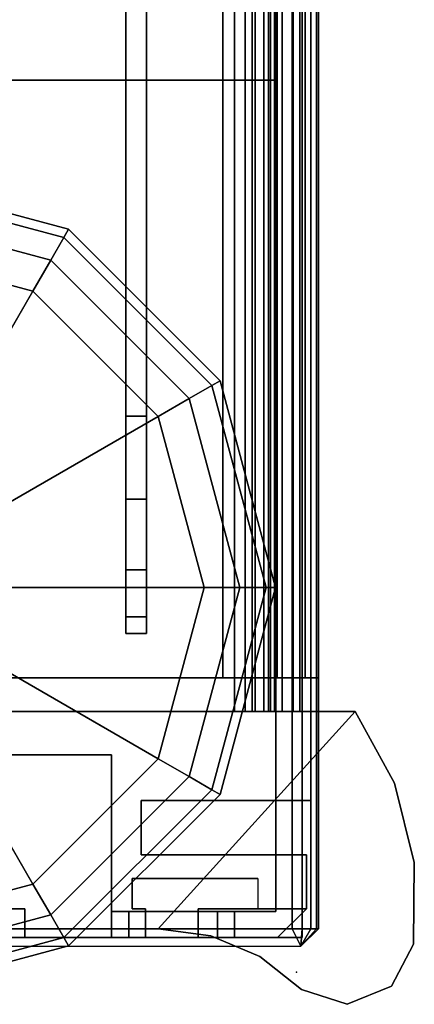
# Model space of a CAD drawing. Header units: inches. Extents: x 10 to 684, y -49 to 81.
# Tile 593 of 656: x 683.012 to 683.919, y -41.401 to -39.136. Entities that reach past the tile are written whole.
import ezdxf

# ---------------------------------------------------------------- set-up
doc = ezdxf.new("R2010")
doc.units = ezdxf.units.IN
doc.header["$MEASUREMENT"] = 0
for name, color, linetype in [('A-FURN-3-NODE', 7, 'Continuous'), ('A-FURN-3-PANEL', 253, 'Continuous'), ('A-FURN-3-PANEL-CORE', 253, 'Continuous'), ('A-FURN-3-PANEL-GLIDE', 250, 'Continuous'), ('A-FURN-3-PANEL-RACE', 252, 'Continuous'), ('A-FURN-3-PANEL-SIDE2', 96, 'Continuous'), ('A-FURN-3-PANEL-SUPPORT', 251, 'Continuous'), ('A-FURN-3-PANEL-TOPCAP', 251, 'Continuous'), ('A-FURN-3-PANEL-TRIM', 252, 'Continuous')]:
    doc.layers.add(name, color=color, linetype=linetype)

# ---------------------------------------------------------------- blocks, each defined once
blk = doc.blocks.new('E2AG-516-F-3D-3')
at = {"layer": 'A-FURN-3-NODE'}
blk.add_point((60, 2), dxfattribs=at)
blk.add_point((60, 2), dxfattribs=at)
at = {"layer": 'A-FURN-3-PANEL'}
for points in [[(2.0526, 1.955, 0.032), (2.0526, 1.955, 1.782), (57.9478, 1.955, 1.782), (57.9478, 1.955, 0.032)], [(2.0526, 1.955, 1.782), (2.0526, 0.045, 1.782), (57.9478, 0.045, 1.782), (57.9478, 1.955, 1.782)], [(57.9478, 1.955, 0.032), (57.9478, 0.045, 0.032), (2.0526, 0.045, 0.032), (2.0526, 1.955, 0.032)], [(2.0526, 1.955, 14.3491), (2.0526, 1.955, 16.0991), (57.9478, 1.955, 16.0991), (57.9478, 1.955, 14.3491)], [(2.0526, 1.955, 16.0991), (2.0526, 0.045, 16.0991), (57.9478, 0.045, 16.0991), (57.9478, 1.955, 16.0991)], [(57.9478, 1.955, 14.3491), (57.9478, 0.045, 14.3491), (2.0526, 0.045, 14.3491), (2.0526, 1.955, 14.3491)], [(57.9478, 1.955, 0.032), (57.9478, 0.045, 0.032), (57.9478, 0.045, 16.0991), (57.9478, 1.955, 16.0991)], [(57.9478, 1.955, 16.0991), (59.3228, 1.955, 16.0991), (59.3228, 1.955, 0.032), (57.9478, 1.955, 0.032)], [(57.9478, 0.045, 16.0991), (59.3228, 0.045, 16.0991), (59.3228, 1.955, 16.0991), (57.9478, 1.955, 16.0991)], [(59.3228, 0.045, 0.032), (57.9478, 0.045, 0.032), (57.9478, 1.955, 0.032), (59.3228, 1.955, 0.032)], [(57.9478, 1.955, 1.782), (57.9478, 0.045, 1.782), (57.9478, 0.045, 0.032), (57.9478, 1.955, 0.032)], [(57.9478, 1.955, 16.0991), (57.9478, 0.045, 16.0991), (57.9478, 0.045, 14.3491), (57.9478, 1.955, 14.3491)], [(59.3228, 0.045, 0.032), (59.3228, 1.955, 0.032), (59.3228, 1.955, 16.0991), (59.3228, 0.045, 16.0991)]]:
    blk.add_3dface(points, dxfattribs=at)
at = {"layer": 'A-FURN-3-PANEL-SUPPORT'}
for points, invisible_edges in [([(57.4304, 1.655, 0.032), (57.4304, 1.607, 0.032), (58.7204, 1.607, 0.032), (58.7204, 1.655, 0.032)], 1), ([(58.7204, 1.607, -9.718), (57.4304, 1.607, -9.718), (57.4304, 1.655, -9.718), (58.7204, 1.655, -9.718)], 2), ([(58.9117, 1.655, -9.6799), (58.7204, 1.655, -9.718), (58.7204, 1.655, 0.032), (58.9117, 1.655, -0.0061)], 10), ([(59.0739, 1.655, -9.5716), (58.9117, 1.655, -9.6799), (58.9117, 1.655, -0.0061), (59.0739, 1.655, -0.1144)], 10), ([(59.1823, 1.655, -9.4093), (59.0739, 1.655, -9.5716), (59.0739, 1.655, -0.1144), (59.1823, 1.655, -0.2767)], 10), ([(59.2204, 1.655, -9.218), (59.1823, 1.655, -9.4093), (59.1823, 1.655, -0.2767), (59.2204, 1.655, -0.468)], 2), ([(58.7204, 1.607, -9.718), (58.9117, 1.607, -9.6799), (58.9117, 1.607, -0.0061), (58.7204, 1.607, 0.032)], 10), ([(58.9117, 1.607, -9.6799), (59.0739, 1.607, -9.5716), (59.0739, 1.607, -0.1144), (58.9117, 1.607, -0.0061)], 10), ([(59.0739, 1.607, -9.5716), (59.1823, 1.607, -9.4093), (59.1823, 1.607, -0.2767), (59.0739, 1.607, -0.1144)], 10), ([(59.1823, 1.607, -9.4093), (59.2204, 1.607, -9.218), (59.2204, 1.607, -0.468), (59.1823, 1.607, -0.2767)], 8)]:
    blk.add_3dface(points, dxfattribs=dict(at, invisible_edges=invisible_edges))
for points in [[(57.4304, 1.655, 0.032), (58.7204, 1.655, 0.032), (58.7204, 1.655, -9.718), (57.4304, 1.655, -9.718)], [(59.2204, 1.607, -9.218), (59.2204, 1.655, -9.218), (59.2204, 1.655, -0.468), (59.2204, 1.607, -0.468)], [(57.4304, 1.607, -9.718), (58.7204, 1.607, -9.718), (58.7204, 1.607, 0.032), (57.4304, 1.607, 0.032)]]:
    blk.add_3dface(points, dxfattribs=at)
at = {"layer": 'A-FURN-3-PANEL-TOPCAP'}
for points in [[(0.1, 2.05, 15.994), (0.1, 2.05, 16.445), (59.9, 2.05, 16.445), (59.9, 2.05, 15.994)], [(59.9, 2.05, 16.445), (59.94, 2.01, 16.465), (59.94, 2.01, 15.994), (59.9, 2.05, 15.994)], [(59.94, 2.01, 16.465), (59.9, 1.99, 16.505), (59.9, 0.01, 16.505), (59.94, -0.01, 16.465)], [(0.1, 0.01, 16.505), (59.9, 0.01, 16.505), (59.9, 1.99, 16.505), (0.1, 1.99, 16.505)]]:
    blk.add_3dface(points, dxfattribs=at)
for points, invisible_edges in [([(59.9, 2.05, 15.994), (59.9, -0.05, 15.994), (0.1, -0.05, 15.994), (0.1, 2.05, 15.994)], 5), ([(59.9, 2.05, 15.994), (59.94, 2.01, 15.994), (59.94, -0.01, 15.994), (59.9, -0.05, 15.994)], 10), ([(59.94, 2.01, 15.994), (59.94, 2.01, 16.465), (59.94, -0.01, 16.465), (59.94, -0.01, 15.994)], 2)]:
    blk.add_3dface(points, dxfattribs=dict(at, invisible_edges=invisible_edges))
at = {"layer": 'A-FURN-3-PANEL-TRIM'}
for points, invisible_edges in [([(59.3224, 1.99, 0.137), (59.3224, 2.05, 0.137), (59.3224, 2.02, 0.167), (59.3224, 1.99, 0.137)], 1), ([(59.3224, 1.99, -0.287), (59.3224, 2.05, -0.287), (59.3224, 2.05, 0.137), (59.3224, 1.99, 0.137)], 13), ([(59.3224, 1.99, -0.287), (59.3224, 2.02, -0.317), (59.3224, 2.05, -0.287)], 8), ([(59.605, 2.0328, 15.994), (59.3224, 2.0328, 15.994), (59.3224, -0.0328, 15.994), (59.605, -0.0328, 15.994)], 8), ([(59.7299, 2.0228, 15.994), (59.7845, 1.9109, 15.994), (59.8543, 1.9109, 15.994), (59.8543, 2.0228, 15.994)], 3), ([(59.7299, -0.0228, 15.994), (59.7845, 0.0891, 15.994), (59.7845, 1.9109, 15.994), (59.7299, 2.0228, 15.994)], 15), ([(59.3224, 1.83, 0.032), (59.3224, 1.83, -0.028), (59.3224, 1.99, -0.028), (59.3224, 1.99, 0.032)], 4), ([(59.8543, 1.9109, 0.032), (59.8543, 1.9109, 15.994), (59.7845, 1.9109, 15.994), (59.7845, 1.9109, 0.032)], 2), ([(59.7299, 1.6426, 15.994), (59.605, 1.6426, 15.994), (59.605, 0.3574, 15.994), (59.7299, 0.3574, 15.994)], 10), ([(59.9198, 1.6527, 15.994), (59.8543, 1.6527, 15.994), (59.8543, 1.375, 15.994), (59.9198, 1.375, 15.994)], 2), ([(59.9198, 1.375, 13.844), (59.9198, 0.625, 13.844), (59.9198, 0.3473, 0.032), (59.9198, 1.6527, 0.032)], 10), ([(59.9198, 1.6527, 0.032), (59.9198, 1.6527, 15.994), (59.9198, 1.375, 13.844)], 10), ([(59.9198, 1.6527, 15.994), (59.9198, 1.375, 15.994), (59.9198, 1.375, 13.844), (59.9198, 1.6527, 15.994)], 4), ([(59.8543, 1.6218, 15.994), (59.7845, 1.6218, 15.994), (59.7845, 0.3782, 15.994), (59.8543, 0.3782, 15.994)], 10)]:
    blk.add_3dface(points, dxfattribs=dict(at, invisible_edges=invisible_edges))
for points in [[(59.3224, 1.955, 15.994), (59.3224, 2.0328, 15.994), (59.3224, 2.0328, 0.032), (59.3224, 1.955, 0.032)], [(59.3224, 2.0328, 0.032), (59.3224, 2.0328, 15.994), (59.605, 2.0328, 15.994), (59.605, 2.0328, 0.032)], [(59.605, 1.6426, 0.032), (59.605, 2.0328, 0.032), (59.605, 2.0328, 15.994), (59.605, 1.6426, 15.994)], [(59.7299, 2.0228, 0.032), (59.7299, 2.0228, 15.994), (59.8543, 2.0228, 15.994), (59.8543, 2.0228, 0.032)], [(59.7299, 2.0228, 0.032), (59.7299, 1.6426, 0.032), (59.7299, 1.6426, 15.994), (59.7299, 2.0228, 15.994)], [(59.8543, 2.0228, 0.032), (59.8543, 2.0228, 15.994), (59.9198, 1.956, 15.994), (59.9198, 1.956, 0.032)], [(59.8543, 2.0228, 0.032), (59.8543, 2.0228, 15.994), (59.9198, 1.956, 15.994), (59.9198, 1.956, 0.032)], [(59.8543, 2.0228, 15.994), (59.8543, 1.7737, 15.994), (59.9198, 1.7737, 15.994), (59.9198, 1.956, 15.994)], [(59.9198, 1.7737, 0.032), (59.9198, 1.956, 0.032), (59.9198, 1.956, 15.994), (59.9198, 1.7737, 15.994)], [(59.7845, 1.6218, 0.032), (59.7845, 1.9109, 0.032), (59.7845, 1.9109, 15.994), (59.7845, 1.6218, 15.994)], [(59.8543, 1.9109, 0.032), (59.8543, 1.7737, 0.032), (59.8543, 1.7737, 15.994), (59.8543, 1.9109, 15.994)], [(59.9198, 1.7737, 0.032), (59.9198, 1.7737, 15.994), (59.8543, 1.7737, 15.994), (59.8543, 1.7737, 0.032)], [(59.605, 1.6426, 0.032), (59.605, 1.6426, 15.994), (59.7299, 1.6426, 15.994), (59.7299, 1.6426, 0.032)], [(59.8543, 1.6527, 0.032), (59.8543, 1.6218, 0.032), (59.8543, 1.6218, 15.994), (59.8543, 1.6527, 15.994)], [(59.8543, 1.6527, 0.032), (59.8543, 1.6527, 15.994), (59.9198, 1.6527, 15.994), (59.9198, 1.6527, 0.032)], [(59.7845, 1.6218, 0.032), (59.7845, 1.6218, 15.994), (59.8543, 1.6218, 15.994), (59.8543, 1.6218, 0.032)], [(59.9198, 1.375, 15.994), (59.8543, 1.375, 15.994), (59.8543, 1.375, 13.844), (59.9198, 1.375, 13.844)], [(59.9198, 1.375, 13.844), (59.8543, 1.375, 13.844), (59.8543, 0.625, 13.844), (59.9198, 0.625, 13.844)], [(59.8543, 0.625, 15.994), (59.8543, 0.625, 13.844), (59.8543, 1.375, 13.844), (59.8543, 1.375, 15.994)]]:
    blk.add_3dface(points, dxfattribs=at)
at = {"layer": 'A-FURN-3-PANEL-SUPPORT'}
mesh = blk.add_polymesh((2, 5), dxfattribs=at)
for k, corner in enumerate([(59.2204, 1.607, -9.218), (59.1823, 1.607, -9.4093), (59.0739, 1.607, -9.5716), (58.9117, 1.607, -9.6799), (58.7204, 1.607, -9.718), (59.2204, 1.655, -9.218), (59.1823, 1.655, -9.4093), (59.0739, 1.655, -9.5716), (58.9117, 1.655, -9.6799), (58.7204, 1.655, -9.718)]):
    mesh.set_mesh_vertex(divmod(k, 5), corner)
mesh = blk.add_polymesh((2, 5), dxfattribs=at)
for k, corner in enumerate([(59.2204, 1.655, -0.468), (59.1823, 1.655, -0.2767), (59.0739, 1.655, -0.1144), (58.9117, 1.655, -0.0061), (58.7204, 1.655, 0.032), (59.2204, 1.607, -0.468), (59.1823, 1.607, -0.2767), (59.0739, 1.607, -0.1144), (58.9117, 1.607, -0.0061), (58.7204, 1.607, 0.032)]):
    mesh.set_mesh_vertex(divmod(k, 5), corner)
at = {"layer": 'A-FURN-3-PANEL-TOPCAP'}
mesh = blk.add_polymesh((2, 5), dxfattribs=at)
for k, corner in enumerate([(59.9, 1.99, 16.505), (59.9, 2.013, 16.5004), (59.9, 2.0324, 16.4874), (59.9, 2.0454, 16.468), (59.9, 2.05, 16.445), (0.1, 1.99, 16.505), (0.1, 2.013, 16.5004), (0.1, 2.0324, 16.4874), (0.1, 2.0454, 16.468), (0.1, 2.05, 16.445)]):
    mesh.set_mesh_vertex(divmod(k, 5), corner)
mesh = blk.add_polymesh((2, 5), dxfattribs=at)
for k, corner in enumerate([(59.94, 2.01, 16.465), (59.94, 2.01, 16.465), (59.94, 2.01, 16.465), (59.94, 2.01, 16.465), (59.94, 2.01, 16.465), (59.9, 1.99, 16.505), (59.9, 2.013, 16.5004), (59.9, 2.0324, 16.4874), (59.9, 2.0454, 16.468), (59.9, 2.05, 16.445)]):
    mesh.set_mesh_vertex(divmod(k, 5), corner)
at = {"layer": 'A-FURN-3-PANEL-TRIM'}
mesh = blk.add_polymesh((2, 10), dxfattribs=dict(at, n_close=True))
for k, corner in enumerate([(0.6776, 1.83, -0.028), (0.6776, 1.99, -0.028), (0.6776, 1.99, -0.287), (0.6776, 2.02, -0.317), (0.6776, 2.05, -0.287), (0.6776, 2.05, 0.137), (0.6776, 2.02, 0.167), (0.6776, 1.99, 0.137), (0.6776, 1.99, 0.032), (0.6776, 1.83, 0.032), (59.3224, 1.83, -0.028), (59.3224, 1.99, -0.028), (59.3224, 1.99, -0.287), (59.3224, 2.02, -0.317), (59.3224, 2.05, -0.287), (59.3224, 2.05, 0.137), (59.3224, 2.02, 0.167), (59.3224, 1.99, 0.137), (59.3224, 1.99, 0.032), (59.3224, 1.83, 0.032)]):
    mesh.set_mesh_vertex(divmod(k, 10), corner)
blk = doc.blocks.new('E2MN-530-B-3D-3')
at = {"layer": 'A-FURN-3-NODE'}
for p in [(60, 2), (60, 2, 31.663)]:
    blk.add_point(p, dxfattribs=at)
at = {"layer": 'A-FURN-3-PANEL-CORE'}
for points in [[(0.6776, 1.955, 31.7401), (0.6776, 0.045, 31.7401), (59.3228, 0.045, 31.7401), (59.3224, 1.955, 31.7401)], [(0.6776, 0.045, 4.2397), (0.6776, 1.955, 4.2397), (59.3224, 1.955, 4.2397), (59.3224, 0.045, 4.2397)], [(59.3224, 0.045, 4.2397), (59.3224, 1.955, 4.2397), (59.3224, 1.955, 31.7401), (59.3228, 0.045, 31.7401)]]:
    blk.add_3dface(points, dxfattribs=at)
at = {"layer": 'A-FURN-3-PANEL-RACE'}
for points, invisible_edges in [([(59.92, 2.0125, 3.515), (59.92, 2.0125, 0.3962), (0.08, 2.0125, 0.3962), (0.08, 2.0125, 3.515)], 8), ([(0.08, 1.5745, 0.3962), (0.08, 2.0125, 0.3962), (59.5, 1.5745, 0.3962), (0.5, 1.5745, 0.3962)], 6), ([(0.08, 2.0125, 0.3962), (59.92, 2.0125, 0.3962), (59.92, 1.5745, 0.3962), (59.5, 1.5745, 0.3962)], 8), ([(59.4, 2.0125, 4.0847), (59.4, 2.0125, 3.515), (0.6, 2.0125, 3.515), (0.6, 2.0125, 4.0847)], 2), ([(59.4, 2.0125, 3.515), (59.4, 2.0125, 4.0847), (59.4, 1.9525, 4.0847), (59.4, 1.9525, 3.515)], 2), ([(59.92, 2.0125, 3.515), (59.4, 2.0125, 3.515), (59.4, 1.9525, 3.515), (59.86, 1.9525, 3.515)], 8), ([(59.4, 1.9525, 4.0847), (59.4, 2.0125, 4.0847), (59.4, 2.0072, 4.1248), (59.4, 1.9493, 4.1093)], 5), ([(59.4, 1.9493, 4.1093), (59.4, 2.0072, 4.1248), (59.4, 1.9918, 4.1622), (59.4, 1.9398, 4.1322)], 5), ([(59.92, 1.5745, 3.515), (59.92, 2.0125, 3.515), (59.86, 1.9525, 3.515), (59.86, 1.5745, 3.515)], 2), ([(59.92, 1.8575, 1.4986), (59.92, 2.0125, 0.3962), (59.92, 2.0125, 3.515), (59.92, 1.8575, 3.1951)], 5), ([(59.92, 1.5745, 0.3962), (59.92, 2.0125, 0.3962), (59.92, 1.8575, 1.4986), (59.92, 1.8181, 1.4986)], 10), ([(59.92, 1.8575, 3.1951), (59.92, 2.0125, 3.515), (59.92, 1.5745, 3.515), (59.92, 1.5745, 3.245)], 1), ([(59.4, 1.9398, 4.1322), (59.4, 1.9918, 4.1622), (59.4, 1.9671, 4.1943), (59.4, 1.9247, 4.1519)], 5), ([(59.86, 1.9525, 3.515), (0.14, 1.9525, 3.515), (0.14, 1.9525, 0.4562), (59.86, 1.9525, 0.4562)], 1), ([(59.5, 1.5745, 0.4562), (0.14, 1.9525, 0.4562), (0.14, 1.5745, 0.4562), (0.5, 1.5745, 0.4562)], 9), ([(59.86, 1.5745, 0.4562), (59.86, 1.9525, 0.4562), (0.14, 1.9525, 0.4562), (59.5, 1.5745, 0.4562)], 4), ([(59.4, 1.9525, 4.0847), (0.6, 1.9525, 4.0847), (0.6, 1.9525, 3.515), (59.4, 1.9525, 3.515)], 4), ([(59.4, 1.9247, 4.1519), (59.4, 1.9671, 4.1943), (59.4, 1.935, 4.2189), (59.4, 1.905, 4.1669)], 5), ([(59.86, 1.8575, 1.4986), (59.86, 1.8575, 3.1951), (59.86, 1.9525, 3.515), (59.86, 1.9525, 0.4562)], 10), ([(59.86, 1.8181, 1.4986), (59.86, 1.8575, 1.4986), (59.86, 1.9525, 0.4562), (59.86, 1.5745, 0.4562)], 10), ([(59.86, 1.5745, 3.245), (59.86, 1.5745, 3.515), (59.86, 1.9525, 3.515), (59.86, 1.8575, 3.1951)], 4), ([(59.4, 1.905, 4.1669), (59.4, 1.935, 4.2189), (59.4, 1.8976, 4.2344), (59.4, 1.8821, 4.1764)], 5), ([(59.4, 1.8821, 4.1764), (59.4, 1.8976, 4.2344), (59.4, 1.8575, 4.2397), (59.4, 1.8575, 4.1797)], 1), ([(59.86, 1.614, 1.7894), (59.86, 1.8181, 1.4986), (59.86, 1.5745, 0.4562), (59.86, 1.5745, 1.7894)], 2), ([(59.92, 1.5745, 1.7894), (59.92, 1.5745, 0.3962), (59.92, 1.8181, 1.4986), (59.92, 1.614, 1.7894)], 2), ([(0.5, 1.2625, 0.3962), (0.5, 1.5745, 0.3962), (57.902, 1.2625, 0.3962), (2.098, 1.2625, 0.3962)], 6), ([(57.902, 1.2625, 0.3962), (0.5, 1.5745, 0.3962), (59.5, 1.5745, 0.3962), (59.5, 1.2625, 0.3962)], 3), ([(57.902, 1.2625, 0.4562), (0.5, 1.5745, 0.4562), (0.5, 1.2625, 0.4562), (2.098, 1.2625, 0.4562)], 9), ([(59.5, 1.5745, 0.4562), (0.5, 1.5745, 0.4562), (57.902, 1.2625, 0.4562), (59.5, 1.2625, 0.4562)], 3), ([(59.92, 1.5745, 0.3962), (59.86, 1.5745, 0.4562), (59.5, 1.5745, 0.4562), (59.5, 1.5745, 0.3962)], 1), ([(59.92, 1.5745, 1.7894), (59.86, 1.5745, 1.7894), (59.86, 1.5745, 0.4562), (59.92, 1.5745, 0.3962)], 4)]:
    blk.add_3dface(points, dxfattribs=dict(at, invisible_edges=invisible_edges))
for points in [[(59.4, 1.8575, 4.1797), (59.4, 1.8575, 4.2397), (0.6, 1.8575, 4.2397), (0.6, 1.8575, 4.1797)], [(59.92, 1.8575, 1.4986), (59.92, 1.8575, 3.1951), (59.86, 1.8575, 3.1951), (59.86, 1.8575, 1.4986)], [(59.92, 1.8575, 1.4986), (59.86, 1.8575, 1.4986), (59.86, 1.8181, 1.4986), (59.92, 1.8181, 1.4986)], [(59.92, 1.8575, 3.1951), (59.92, 1.5745, 3.245), (59.86, 1.5745, 3.245), (59.86, 1.8575, 3.1951)], [(59.92, 1.8181, 1.4986), (59.86, 1.8181, 1.4986), (59.86, 1.614, 1.7894), (59.92, 1.614, 1.7894)], [(59.92, 1.614, 1.7894), (59.86, 1.614, 1.7894), (59.86, 1.5745, 1.7894), (59.92, 1.5745, 1.7894)], [(59.5, 1.5745, 0.3962), (59.5, 1.5745, 0.4562), (59.5, 1.2625, 0.4562), (59.5, 1.2625, 0.3962)], [(59.92, 1.5745, 3.245), (59.92, 1.5745, 3.515), (59.86, 1.5745, 3.515), (59.86, 1.5745, 3.245)]]:
    blk.add_3dface(points, dxfattribs=at)
at = {"layer": 'A-FURN-3-PANEL-SIDE2'}
blk.add_3dface([(59.3224, 1.955, 31.7401), (59.3224, 1.955, 4.2397), (0.6776, 1.955, 4.2397), (0.6776, 1.955, 31.7401)], dxfattribs=at)
at = {"layer": 'A-FURN-3-PANEL-TOPCAP'}
for points in [[(0.1, 2.05, 31.635), (0.1, 2.05, 32.086), (59.9, 2.05, 32.086), (59.9, 2.05, 31.635)], [(59.9, 2.05, 32.086), (59.94, 2.01, 32.106), (59.94, 2.01, 31.635), (59.9, 2.05, 31.635)], [(59.94, 2.01, 32.106), (59.9, 1.99, 32.146), (59.9, 0.01, 32.146), (59.94, -0.01, 32.106)], [(0.1, 0.01, 32.146), (59.9, 0.01, 32.146), (59.9, 1.99, 32.146), (0.1, 1.99, 32.146)]]:
    blk.add_3dface(points, dxfattribs=at)
for points, invisible_edges in [([(59.9, 2.05, 31.635), (59.9, -0.05, 31.635), (0.1, -0.05, 31.635), (0.1, 2.05, 31.635)], 5), ([(59.9, 2.05, 31.635), (59.94, 2.01, 31.635), (59.94, -0.01, 31.635), (59.9, -0.05, 31.635)], 10), ([(59.94, 2.01, 31.635), (59.94, 2.01, 32.106), (59.94, -0.01, 32.106), (59.94, -0.01, 31.635)], 2)]:
    blk.add_3dface(points, dxfattribs=dict(at, invisible_edges=invisible_edges))
at = {"layer": 'A-FURN-3-PANEL-TRIM'}
for points, invisible_edges in [([(59.7471, 2.2706, 3.5747), (59.935, 2.269, 3.5747), (59.4, 2.1348, 3.5747), (59.5649, 2.2249, 3.5747)], 2), ([(59.4, 2.1348, 3.8013), (59.935, 2.269, 3.8013), (59.7471, 2.2706, 3.8013), (59.5649, 2.2249, 3.8013)], 1), ([(59.7471, 2.2706, 4.013), (59.935, 2.269, 4.013), (59.4, 2.1348, 4.013), (59.5649, 2.2249, 4.013)], 2), ([(59.4, 2.1348, 4.2397), (59.935, 2.269, 4.2397), (59.7471, 2.2706, 4.2397), (59.5649, 2.2249, 4.2397)], 1), ([(60.0322, 2.2178, 3.5747), (60.0735, 2.1159, 3.5747), (59.4, 2.1348, 3.5747), (59.935, 2.269, 3.5747)], 6), ([(59.4, 2.1348, 3.8013), (60.0735, 2.1159, 3.8013), (60.0322, 2.2178, 3.8013), (59.935, 2.269, 3.8013)], 9), ([(60.0322, 2.2178, 4.013), (60.0735, 2.1159, 4.013), (59.4, 2.1348, 4.013), (59.935, 2.269, 4.013)], 6), ([(59.4, 2.1348, 4.2397), (60.0735, 2.1159, 4.2397), (60.0322, 2.2178, 4.2397), (59.935, 2.269, 4.2397)], 9), ([(59.9, 1.6815, 3.5747), (59.9, 0.3185, 3.5747), (59.4, 0.3185, 3.5747), (59.4, 2.1348, 3.5747)], 10), ([(60.0395, 2.0114, 3.5747), (59.9639, 1.9153, 3.5747), (59.4, 2.1348, 3.5747), (60.0735, 2.1159, 3.5747)], 6), ([(59.9163, 1.8027, 3.5747), (59.9, 1.6815, 3.5747), (59.4, 2.1348, 3.5747), (59.9639, 1.9153, 3.5747)], 6), ([(59.4, 2.1348, 3.8013), (59.9639, 1.9153, 3.8013), (60.0395, 2.0114, 3.8013), (60.0735, 2.1159, 3.8013)], 9), ([(59.4, 2.1348, 3.8013), (59.9, 1.6815, 3.8013), (59.9163, 1.8027, 3.8013), (59.9639, 1.9153, 3.8013)], 9), ([(60.0395, 2.0114, 4.013), (59.9639, 1.9153, 4.013), (59.4, 2.1348, 4.013), (60.0735, 2.1159, 4.013)], 6), ([(59.9163, 1.8027, 4.013), (59.9, 1.6815, 4.013), (59.4, 2.1348, 4.013), (59.9639, 1.9153, 4.013)], 6), ([(59.4, 0.3185, 4.2397), (59.9, 0.3185, 4.2397), (59.9, 1.6815, 4.2397), (59.4, 2.1348, 4.2397)], 5), ([(59.4, 2.1348, 4.2397), (59.9639, 1.9153, 4.2397), (60.0395, 2.0114, 4.2397), (60.0735, 2.1159, 4.2397)], 9), ([(59.4, 2.1348, 4.2397), (59.9, 1.6815, 4.2397), (59.9163, 1.8027, 4.2397), (59.9639, 1.9153, 4.2397)], 9), ([(59.605, 2.0328, 31.635), (59.3224, 2.0328, 31.635), (59.3224, -0.0328, 31.635), (59.605, -0.0328, 31.635)], 8), ([(59.7299, 2.0228, 31.635), (59.7845, 1.9109, 31.635), (59.8543, 1.9109, 31.635), (59.8543, 2.0228, 31.635)], 3), ([(59.8543, 1.9109, 4.2397), (59.8543, 1.9109, 31.635), (59.7845, 1.9109, 31.635), (59.7845, 1.9109, 4.2397)], 2), ([(59.7299, 1.6426, 31.635), (59.605, 1.6426, 31.635), (59.605, 0.3574, 31.635), (59.7299, 0.3574, 31.635)], 10), ([(59.8543, 0.3473, 31.635), (59.9198, 0.3473, 31.635), (59.9198, 1.6527, 31.635), (59.8543, 1.6527, 31.635)], 8), ([(59.8543, 1.6218, 31.635), (59.7845, 1.6218, 31.635), (59.7845, 0.3782, 31.635), (59.8543, 0.3782, 31.635)], 10)]:
    blk.add_3dface(points, dxfattribs=dict(at, invisible_edges=invisible_edges))
for points in [[(59.4, 0.3185, 4.2397), (59.4, 2.1348, 4.2397), (59.4, 2.1348, 3.5747), (59.4, 0.3185, 3.5747)], [(59.4, 2.1348, 4.013), (59.9, 1.6815, 4.013), (59.9, 1.6815, 3.8013), (59.4, 2.1348, 3.8013)], [(59.3224, 1.955, 31.635), (59.3224, 2.0328, 31.635), (59.3224, 2.0328, 4.2397), (59.3224, 1.955, 4.2397)], [(59.3224, 2.0328, 4.2397), (59.3224, 2.0328, 31.635), (59.605, 2.0328, 31.635), (59.605, 2.0328, 4.2397)], [(59.605, 1.6426, 4.2397), (59.605, 2.0328, 4.2397), (59.605, 2.0328, 31.635), (59.605, 1.6426, 31.635)], [(59.7299, 2.0228, 4.2397), (59.7299, 2.0228, 31.635), (59.8543, 2.0228, 31.635), (59.8543, 2.0228, 4.2397)], [(59.7299, 2.0228, 4.2397), (59.7299, 1.6426, 4.2397), (59.7299, 1.6426, 31.635), (59.7299, 2.0228, 31.635)], [(59.8543, 2.0228, 4.2397), (59.8543, 2.0228, 31.635), (59.9198, 1.956, 31.635), (59.9198, 1.956, 4.2397)], [(59.8543, 2.0228, 4.2397), (59.8543, 2.0228, 31.635), (59.9198, 1.956, 31.635), (59.9198, 1.956, 4.2397)], [(59.8543, 2.0228, 31.635), (59.8543, 1.7737, 31.635), (59.9198, 1.7737, 31.635), (59.9198, 1.956, 31.635)], [(59.9198, 1.7737, 4.2397), (59.9198, 1.956, 4.2397), (59.9198, 1.956, 31.635), (59.9198, 1.7737, 31.635)], [(59.7845, 1.6218, 4.2397), (59.7845, 1.9109, 4.2397), (59.7845, 1.9109, 31.635), (59.7845, 1.6218, 31.635)], [(59.8543, 1.9109, 4.2397), (59.8543, 1.7737, 4.2397), (59.8543, 1.7737, 31.635), (59.8543, 1.9109, 31.635)], [(59.9198, 1.7737, 4.2397), (59.9198, 1.7737, 31.635), (59.8543, 1.7737, 31.635), (59.8543, 1.7737, 4.2397)], [(59.9, 0.3185, 4.2397), (59.9, 0.3185, 3.5747), (59.9, 1.6815, 3.5747), (59.9, 1.6815, 4.2397)], [(59.605, 1.6426, 4.2397), (59.605, 1.6426, 31.635), (59.7299, 1.6426, 31.635), (59.7299, 1.6426, 4.2397)], [(59.8543, 1.6527, 4.2397), (59.8543, 1.6218, 4.2397), (59.8543, 1.6218, 31.635), (59.8543, 1.6527, 31.635)], [(59.8543, 1.6527, 4.2397), (59.8543, 1.6527, 31.635), (59.9198, 1.6527, 31.635), (59.9198, 1.6527, 4.2397)], [(59.9198, 0.3473, 31.635), (59.9198, 0.3473, 4.2397), (59.9198, 1.6527, 4.2397), (59.9198, 1.6527, 31.635)], [(59.7845, 1.6218, 4.2397), (59.7845, 1.6218, 31.635), (59.8543, 1.6218, 31.635), (59.8543, 1.6218, 4.2397)]]:
    blk.add_3dface(points, dxfattribs=at)
at = {"layer": 'A-FURN-3-PANEL-GLIDE'}
mesh = blk.add_polymesh((12, 10), dxfattribs=dict(at, m_close=True))
for k, corner in enumerate([(59.3175, 1, 3.5747), (59.3175, 1, 0.3285), (59.9025, 1, 0.3285), (59.9846, 1, 0.3065), (60.0447, 1, 0.2464), (60.0668, 1, 0.1643), (60.0447, 1, 0.0821), (59.9846, 1, 0.022), (59.9025, 1), (59.115, 1), (59.2904, 1.1012, 3.5747), (59.2904, 1.1012, 0.3285), (59.797, 1.3937, 0.3285), (59.8681, 1.4348, 0.3065), (59.9202, 1.4649, 0.2464), (59.9392, 1.4759, 0.1643), (59.9202, 1.4649, 0.0821), (59.8681, 1.4348, 0.022), (59.797, 1.3937), (59.115, 1), (59.2163, 1.1754, 3.5747), (59.2163, 1.1754, 0.3285), (59.5088, 1.682, 0.3285), (59.5498, 1.7531, 0.3065), (59.5799, 1.8052, 0.2464), (59.5909, 1.8242, 0.1643), (59.5799, 1.8052, 0.0821), (59.5498, 1.7531, 0.022), (59.5088, 1.682), (59.115, 1), (59.115, 1.2025, 3.5747), (59.115, 1.2025, 0.3285), (59.115, 1.7875, 0.3285), (59.115, 1.8696, 0.3065), (59.115, 1.9297, 0.2464), (59.115, 1.9517, 0.1643), (59.115, 1.9297, 0.0821), (59.115, 1.8696, 0.022), (59.115, 1.7875), (59.115, 1), (59.0138, 1.1754, 3.5747), (59.0138, 1.1754, 0.3285), (58.7213, 1.682, 0.3285), (58.6802, 1.7531, 0.3065), (58.6501, 1.8052, 0.2464), (58.6391, 1.8242, 0.1643), (58.6501, 1.8052, 0.0821), (58.6802, 1.7531, 0.022), (58.7213, 1.682), (59.115, 1), (58.9396, 1.1012, 3.5747), (58.9396, 1.1012, 0.3285), (58.433, 1.3937, 0.3285), (58.3619, 1.4348, 0.3065), (58.3098, 1.4649, 0.2464), (58.2908, 1.4759, 0.1643), (58.3098, 1.4649, 0.0821), (58.3619, 1.4348, 0.022), (58.433, 1.3937), (59.115, 1), (58.9125, 1, 3.5747), (58.9125, 1, 0.3285), (58.3275, 1, 0.3285), (58.2454, 1, 0.3065), (58.1853, 1, 0.2464), (58.1633, 1, 0.1643), (58.1853, 1, 0.0821), (58.2454, 1, 0.022), (58.3275, 1), (59.115, 1), (58.9396, 0.8988, 3.5747), (58.9396, 0.8988, 0.3285), (58.433, 0.6063, 0.3285), (58.3619, 0.5652, 0.3065), (58.3098, 0.5351, 0.2464), (58.2908, 0.5241, 0.1643), (58.3098, 0.5351, 0.0821), (58.3619, 0.5652, 0.022), (58.433, 0.6063), (59.115, 1), (59.0138, 0.8246, 3.5747), (59.0138, 0.8246, 0.3285), (58.7213, 0.318, 0.3285), (58.6802, 0.2469, 0.3065), (58.6501, 0.1948, 0.2464), (58.6391, 0.1758, 0.1643), (58.6501, 0.1948, 0.0821), (58.6802, 0.2469, 0.022), (58.7213, 0.318), (59.115, 1), (59.115, 0.7975, 3.5747), (59.115, 0.7975, 0.3285), (59.115, 0.2125, 0.3285), (59.115, 0.1304, 0.3065), (59.115, 0.0703, 0.2464), (59.115, 0.0483, 0.1643), (59.115, 0.0703, 0.0821), (59.115, 0.1304, 0.022), (59.115, 0.2125), (59.115, 1), (59.2163, 0.8246, 3.5747), (59.2163, 0.8246, 0.3285), (59.5088, 0.318, 0.3285), (59.5498, 0.2469, 0.3065), (59.5799, 0.1948, 0.2464), (59.5909, 0.1758, 0.1643), (59.5799, 0.1948, 0.0821), (59.5498, 0.2469, 0.022), (59.5088, 0.318), (59.115, 1), (59.2904, 0.8988, 3.5747), (59.2904, 0.8988, 0.3285), (59.797, 0.6063, 0.3285), (59.8681, 0.5652, 0.3065), (59.9202, 0.5351, 0.2464), (59.9392, 0.5241, 0.1643), (59.9202, 0.5351, 0.0821), (59.8681, 0.5652, 0.022), (59.797, 0.6063), (59.115, 1)]):
    mesh.set_mesh_vertex(divmod(k, 10), corner)
at = {"layer": 'A-FURN-3-PANEL-RACE'}
mesh = blk.add_polymesh((2, 7), dxfattribs=at)
for k, corner in enumerate([(59.4, 1.8575, 4.2397), (59.4, 1.8976, 4.2344), (59.4, 1.935, 4.2189), (59.4, 1.9671, 4.1943), (59.4, 1.9918, 4.1622), (59.4, 2.0072, 4.1248), (59.4, 2.0125, 4.0847), (0.6, 1.8575, 4.2397), (0.6, 1.8976, 4.2344), (0.6, 1.935, 4.2189), (0.6, 1.9671, 4.1943), (0.6, 1.9918, 4.1622), (0.6, 2.0072, 4.1248), (0.6, 2.0125, 4.0847)]):
    mesh.set_mesh_vertex(divmod(k, 7), corner)
mesh = blk.add_polymesh((2, 7), dxfattribs=at)
for k, corner in enumerate([(0.6, 1.8575, 4.1797), (0.6, 1.8821, 4.1764), (0.6, 1.905, 4.1669), (0.6, 1.9247, 4.1519), (0.6, 1.9398, 4.1322), (0.6, 1.9493, 4.1093), (0.6, 1.9525, 4.0847), (59.4, 1.8575, 4.1797), (59.4, 1.8821, 4.1764), (59.4, 1.905, 4.1669), (59.4, 1.9247, 4.1519), (59.4, 1.9398, 4.1322), (59.4, 1.9493, 4.1093), (59.4, 1.9525, 4.0847)]):
    mesh.set_mesh_vertex(divmod(k, 7), corner)
at = {"layer": 'A-FURN-3-PANEL-TOPCAP'}
mesh = blk.add_polymesh((2, 5), dxfattribs=at)
for k, corner in enumerate([(59.9, 1.99, 32.146), (59.9, 2.013, 32.1414), (59.9, 2.0324, 32.1284), (59.9, 2.0454, 32.109), (59.9, 2.05, 32.086), (0.1, 1.99, 32.146), (0.1, 2.013, 32.1414), (0.1, 2.0324, 32.1284), (0.1, 2.0454, 32.109), (0.1, 2.05, 32.086)]):
    mesh.set_mesh_vertex(divmod(k, 5), corner)
mesh = blk.add_polymesh((2, 5), dxfattribs=at)
for k, corner in enumerate([(59.94, 2.01, 32.106), (59.94, 2.01, 32.106), (59.94, 2.01, 32.106), (59.94, 2.01, 32.106), (59.94, 2.01, 32.106), (59.9, 1.99, 32.146), (59.9, 2.013, 32.1414), (59.9, 2.0324, 32.1284), (59.9, 2.0454, 32.109), (59.9, 2.05, 32.086)]):
    mesh.set_mesh_vertex(divmod(k, 5), corner)
at = {"layer": 'A-FURN-3-PANEL-TRIM'}
mesh = blk.add_polymesh((2, 4), dxfattribs=at)
for k, corner in enumerate([(59.4, 2.1348, 4.2397), (59.5649, 2.2249, 4.2397), (59.7471, 2.2706, 4.2397), (59.935, 2.269, 4.2397), (59.4, 2.1348, 4.013), (59.5649, 2.2249, 4.013), (59.7471, 2.2706, 4.013), (59.935, 2.269, 4.013)]):
    mesh.set_mesh_vertex(divmod(k, 4), corner)
mesh = blk.add_polymesh((2, 4), dxfattribs=at)
for k, corner in enumerate([(59.4, 2.1348, 3.8013), (59.5649, 2.2249, 3.8013), (59.7471, 2.2706, 3.8013), (59.935, 2.269, 3.8013), (59.4, 2.1348, 3.5747), (59.5649, 2.2249, 3.5747), (59.7471, 2.2706, 3.5747), (59.935, 2.269, 3.5747)]):
    mesh.set_mesh_vertex(divmod(k, 4), corner)
mesh = blk.add_polymesh((2, 4), dxfattribs=at)
for k, corner in enumerate([(59.935, 2.269, 4.2397), (60.0322, 2.2178, 4.2397), (60.0735, 2.1159, 4.2397), (60.0395, 2.0114, 4.2397), (59.935, 2.269, 4.013), (60.0322, 2.2178, 4.013), (60.0735, 2.1159, 4.013), (60.0395, 2.0114, 4.013)]):
    mesh.set_mesh_vertex(divmod(k, 4), corner)
mesh = blk.add_polymesh((2, 4), dxfattribs=at)
for k, corner in enumerate([(59.935, 2.269, 3.8013), (60.0322, 2.2178, 3.8013), (60.0735, 2.1159, 3.8013), (60.0395, 2.0114, 3.8013), (59.935, 2.269, 3.5747), (60.0322, 2.2178, 3.5747), (60.0735, 2.1159, 3.5747), (60.0395, 2.0114, 3.5747)]):
    mesh.set_mesh_vertex(divmod(k, 4), corner)
mesh = blk.add_polymesh((2, 4), dxfattribs=at)
for k, corner in enumerate([(60.0395, 2.0114, 4.2397), (59.9639, 1.9153, 4.2397), (59.9163, 1.8027, 4.2397), (59.9, 1.6815, 4.2397), (60.0395, 2.0114, 4.013), (59.9639, 1.9153, 4.013), (59.9163, 1.8027, 4.013), (59.9, 1.6815, 4.013)]):
    mesh.set_mesh_vertex(divmod(k, 4), corner)
mesh = blk.add_polymesh((2, 4), dxfattribs=at)
for k, corner in enumerate([(60.0395, 2.0114, 3.8013), (59.9639, 1.9153, 3.8013), (59.9163, 1.8027, 3.8013), (59.9, 1.6815, 3.8013), (60.0395, 2.0114, 3.5747), (59.9639, 1.9153, 3.5747), (59.9163, 1.8027, 3.5747), (59.9, 1.6815, 3.5747)]):
    mesh.set_mesh_vertex(divmod(k, 4), corner)

msp = doc.modelspace()

# ---------------------------------------------------------------- block references
at = {"rotation": 270}
for name, p in [('E2MN-530-B-3D-3', (681.6482, 18.6729)), ('E2AG-516-F-3D-3', (681.6482, 18.6729, 32))]:
    msp.add_blockref(name, p, dxfattribs=at)

doc.saveas('drawing.dxf')
